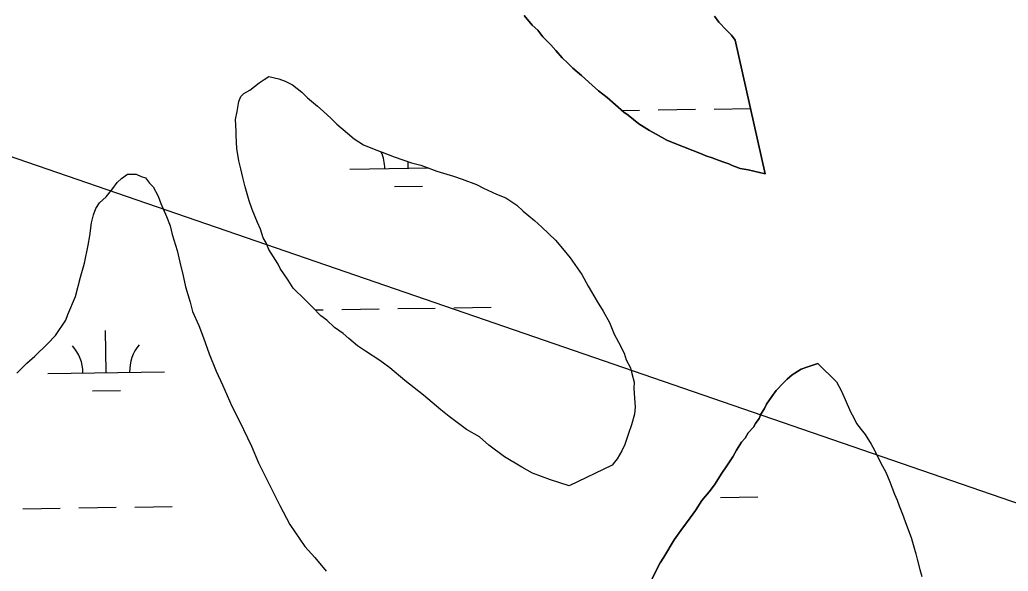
# Model space of a CAD drawing. Extents: x 3855477 to 3893699, y 299188 to 325115.
# Drawn here: x 3881442 to 3882289, y 321863 to 322335 of the extents above; entities that cross this region are included whole.
import ezdxf

# ---------------------------------------------------------------- set-up
doc = ezdxf.new("R2010")
doc.units = 0
for name, color, linetype in [('V-TOPO-SHOR', 7, 'Continuous'), ('V-UTIL-LINE', 7, 'Continuous'), ('V-WETL-SWMP', 7, 'Continuous')]:
    doc.layers.add(name, color=color, linetype=linetype)

msp = doc.modelspace()

# ---------------------------------------------------------------- linework, layer by layer
at = {"layer": 'V-TOPO-SHOR'}
for points in [[(3881874.25, 322338.67), (3881880.98, 322330.54), (3881885.88, 322326.15), (3881890.16, 322320.53), (3881896.9, 322313.64), (3881901.18, 322308.64), (3881906.68, 322302.38), (3881911.59, 322297.99), (3881915.88, 322293.6), (3881923.24, 322287.33), (3881932.44, 322279.17), (3881937.96, 322274.16), (3881945.33, 322268.5), (3881959.44, 322255.96), (3881963.14, 322253.44), (3881972.34, 322245.9), (3881981.57, 322240.22), (3881987.11, 322237.07), (3881996.35, 322232.01), (3882002.52, 322229.46), (3882010.53, 322226.28), (3882026.57, 322219.9), (3882029.65, 322218.63), (3882035.21, 322216.71), (3882038.91, 322215.43)], [(3882054.91, 322317.47), (3882051.86, 322321.84), (3882047.57, 322326.22), (3882040.83, 322333.11), (3882037.17, 322338.11)], [(3882038.91, 322215.43), (3882044.46, 322213.51), (3882049.4, 322211.6), (3882052.48, 322210.32), (3882055.56, 322209.05), (3882059.27, 322207.77), (3882066.07, 322206.46), (3882080.54, 322203.16), (3882054.91, 322317.47)], [(3881912.77, 321936.06), (3881896.72, 321941.2), (3881881.3, 321946.94), (3881872.06, 321952), (3881857.29, 321960.84), (3881843.78, 321970.9), (3881835.8, 321977.8), (3881824.72, 321984.11), (3881809.98, 321995.43), (3881802.61, 322001.09), (3881787.88, 322013.64), (3881779.89, 322019.92), (3881771.91, 322026.21), (3881759.02, 322036.88), (3881750.42, 322043.17), (3881738.12, 322051.36), (3881731.35, 322055.77), (3881723.99, 322062.05), (3881719.08, 322066.44), (3881711.7, 322071.48), (3881704.96, 322077.74), (3881700.04, 322081.51), (3881692.69, 322089.03), (3881686.57, 322095.29), (3881676.15, 322105.32), (3881671.89, 322112.18), (3881665.18, 322122.16), (3881663.37, 322125.9), (3881655.45, 322138.38), (3881653.03, 322143.98), (3881650.6, 322148.35), (3881648.21, 322155.8), (3881645.79, 322161.41), (3881640.96, 322172.61), (3881638.56, 322180.07), (3881634.98, 322191.88), (3881633.21, 322199.95), (3881631.43, 322207.41), (3881629.65, 322214.24), (3881627.91, 322224.79), (3881627.41, 322235.95), (3881627.45, 322239.66), (3881626.94, 322249.58), (3881628.26, 322256.38), (3881629.59, 322265.04), (3881631.5, 322269.35), (3881634, 322271.8), (3881638.99, 322274.85), (3881647.12, 322280.95), (3881651.48, 322284), (3881655.23, 322286.44), (3881663.88, 322284.48), (3881669.44, 322282.56), (3881675.59, 322279.4), (3881683.58, 322273.11), (3881688.48, 322268.11), (3881697.08, 322261.2), (3881701.98, 322256.8), (3881708.73, 322250.54), (3881713.63, 322245.53), (3881722.83, 322237.99), (3881728.36, 322232.97), (3881736.35, 322227.93), (3881745.6, 322224.11), (3881752.39, 322221.56), (3881762.88, 322217.73), (3881770.28, 322215.16), (3881777.69, 322212.6), (3881785.72, 322210.66), (3881799.29, 322205.55), (3881813.49, 322201.06), (3881820.9, 322198.5), (3881833.24, 322194.03), (3881839.39, 322190.86), (3881850.49, 322185.78), (3881858.51, 322182.6), (3881867.73, 322176.3), (3881873.25, 322171.28), (3881883.07, 322163.12), (3881889.2, 322157.48), (3881900.85, 322146.2), (3881906.97, 322139.32), (3881913.69, 322131.19), (3881923.44, 322116.83), (3881928.91, 322106.86), (3881936.82, 322093.76), (3881941.69, 322085.66), (3881947.15, 322075.68), (3881951.38, 322065.73), (3881955.02, 322058.87), (3881959.87, 322049.53), (3881961.67, 322043.93), (3881965.31, 322037.08), (3881966.49, 322032.11), (3881968.27, 322024.65), (3881968.21, 322019.7), (3881968.74, 322011.02), (3881969.27, 322003.58), (3881968.58, 321997.39), (3881966.01, 321988.13), (3881963.45, 321980.72)], [(3881439.32, 322032.36), (3881448.08, 322040.94), (3881454.97, 322047.06), (3881465.61, 322057.47), (3881472.51, 322064.83), (3881481.32, 322077.74), (3881483.24, 322082.67), (3881489.6, 322098.09), (3881494.12, 322114.77), (3881497.35, 322126.5), (3881500.62, 322141.95), (3881501.95, 322149.99), (3881503.31, 322161.12), (3881505.24, 322167.92), (3881507.16, 322173.47), (3881510.31, 322178.39), (3881515.94, 322183.29), (3881521.6, 322190.66), (3881525.37, 322195.57), (3881529.13, 322199.25), (3881534.13, 322202.91), (3881541.56, 322202.83), (3881545.87, 322200.92), (3881549.58, 322199.64), (3881553.25, 322195.26), (3881556.31, 322192.13), (3881560.56, 322184.03), (3881562.96, 322177.81), (3881567.8, 322166.61), (3881570.8, 322158.52), (3881572.58, 322151.07)], [(3881572.58, 322151.07), (3881576.77, 322137.39), (3881579.13, 322127.46), (3881582.1, 322115.65), (3881583.85, 322106.34), (3881588.05, 322093.28), (3881589.82, 322085.21), (3881595.26, 322073.38), (3881599.48, 322062.8), (3881604.28, 322049.12), (3881610.31, 322034.19), (3881615.76, 322022.36), (3881623.61, 322004.31), (3881630.28, 321991.22), (3881640.58, 321970.05), (3881646.61, 321955.73), (3881653.88, 321940.78), (3881664.79, 321918.98), (3881673.29, 321902.78), (3881686.09, 321884.05), (3881694.66, 321874.67), (3881704.44, 321862.79)], [(3882141.71, 322024.99), (3882125.66, 322040.64), (3882116.33, 322037.65), (3882111.36, 322035.85), (3882103.87, 322030.97), (3882099.49, 322027.31), (3882096.36, 322024.24), (3882090.09, 322017.5), (3882086.32, 322012.58), (3882081.91, 322005.82), (3882080.01, 322002.12), (3882076.86, 321997.2), (3882075.58, 321993.5), (3882072.43, 321989.2), (3882070.54, 321986.12), (3882066.15, 321981.21), (3882063.62, 321976.9), (3882060.48, 321973.22), (3882056.08, 321966.46), (3882052.92, 321960.92), (3882047.25, 321952.31), (3882043.47, 321946.77), (3882037.16, 321936.93), (3882032.76, 321930.78), (3882026.48, 321923.42), (3882020.81, 321914.81), (3882016.41, 321908.66), (3882008.23, 321897.6), (3882002.57, 321889.61), (3881993.73, 321874.84), (3881990.58, 321869.92), (3881981.72, 321852.67)], [(3882141.71, 322024.99), (3882145.73, 322017.65), (3882149.16, 322010.01), (3882153.72, 321999.43)], [(3882153.72, 321999.43), (3882156.59, 321994.14), (3882158.87, 321989.44), (3882162.91, 321984.13), (3882166.37, 321980), (3882171.54, 321971.76), (3882174.41, 321966.46), (3882178.41, 321958.23), (3882181.27, 321952.93), (3882184.14, 321947.64), (3882187.56, 321939.42), (3882189.26, 321934.72), (3882191.53, 321928.85), (3882193.81, 321923.56), (3882195.52, 321918.86), (3882198.36, 321911.81), (3882200.63, 321905.36), (3882203.47, 321897.72), (3882205.75, 321891.85), (3882207.99, 321883.64), (3882209.68, 321877.77), (3882210.8, 321873.08), (3882213.04, 321864.29), (3882214.73, 321858.42)], [(3881963.45, 321980.72), (3881960.25, 321971.47), (3881957.71, 321965.92), (3881953.91, 321959.15), (3881951.4, 321956.08), (3881949.52, 321953.62), (3881912.77, 321936.06)]]:
    msp.add_lwpolyline(points, dxfattribs=at)
at = {"layer": 'V-UTIL-LINE'}
msp.add_lwpolyline([(3878833.35, 323112.84), (3887889.75, 319996.53), (3891385.62, 317757.35)], dxfattribs=at)
at = {"layer": 'V-WETL-SWMP'}
for p, q in [((3881957.89, 322257.34), (3881973.01, 322257.59)), ((3881989.01, 322257.85), (3882021.01, 322258.37)), ((3882037, 322258.63), (3882067.99, 322259.13)), ((3881774.73, 322207.92), (3881774.64, 322213.66)), ((3881724.74, 322207.1), (3881792.24, 322208.2)), ((3881762.98, 322192.29), (3881786.98, 322192.69)), ((3881695.13, 322086.54), (3881701.85, 322086.64)), ((3881717.85, 322086.91), (3881749.85, 322087.43)), ((3881765.84, 322087.69), (3881797.84, 322088.21)), ((3881813.84, 322088.47), (3881845.83, 322088.99)), ((3881516.11, 322032.87), (3881515.53, 322068.87)), ((3881466.12, 322032.06), (3881566.11, 322033.68)), ((3881504.37, 322017.25), (3881528.36, 322017.64)), ((3882042.42, 321926), (3882074.42, 321926.52)), ((3881444.59, 321916.26), (3881476.59, 321916.78)), ((3881492.59, 321917.04), (3881524.58, 321917.56)), ((3881540.58, 321917.82), (3881572.58, 321918.34))]:
    msp.add_line(p, q, dxfattribs=at)
for points in [[(3882038.91, 322215.43), (3882035.21, 322216.71), (3882029.65, 322218.63), (3882026.57, 322219.9), (3882010.53, 322226.28), (3882002.52, 322229.46), (3881996.35, 322232.01), (3881987.11, 322237.07), (3881981.57, 322240.22), (3881972.34, 322245.9), (3881963.13, 322253.44), (3881959.44, 322255.96), (3881945.33, 322268.5), (3881937.96, 322274.16), (3881932.44, 322279.17), (3881923.24, 322287.33), (3881915.88, 322293.61), (3881911.59, 322297.99), (3881906.68, 322302.38), (3881901.18, 322308.64), (3881896.9, 322313.64), (3881890.16, 322320.53), (3881885.88, 322326.15), (3881880.98, 322330.54), (3881874.25, 322338.67)], [(3882037.17, 322338.11), (3882040.83, 322333.11), (3882047.57, 322326.22), (3882051.86, 322321.84), (3882054.91, 322317.47), (3882080.54, 322203.16), (3882066.07, 322206.46)], [(3881912.77, 321936.06), (3881896.72, 321941.2), (3881881.3, 321946.94), (3881872.06, 321952), (3881857.29, 321960.84), (3881843.78, 321970.9), (3881835.8, 321977.8), (3881824.72, 321984.12), (3881809.98, 321995.43), (3881802.61, 322001.09), (3881787.88, 322013.64), (3881779.89, 322019.92), (3881771.91, 322026.21), (3881759.02, 322036.88), (3881750.42, 322043.17), (3881738.12, 322051.36), (3881731.35, 322055.77), (3881723.99, 322062.05), (3881719.08, 322066.44), (3881711.7, 322071.47), (3881704.96, 322077.74), (3881700.04, 322081.51), (3881692.69, 322089.03), (3881686.57, 322095.29), (3881676.15, 322105.32), (3881671.89, 322112.18), (3881665.18, 322122.17), (3881663.37, 322125.9), (3881655.45, 322138.38), (3881653.03, 322143.98), (3881650.6, 322148.35), (3881648.21, 322155.81), (3881645.79, 322161.41), (3881640.96, 322172.61), (3881638.56, 322180.07), (3881634.98, 322191.88), (3881633.21, 322199.96), (3881631.43, 322207.41), (3881629.65, 322214.24), (3881627.91, 322224.79), (3881627.41, 322235.95), (3881627.45, 322239.66), (3881626.94, 322249.58), (3881628.26, 322256.38), (3881629.59, 322265.04), (3881631.5, 322269.35), (3881634, 322271.8), (3881638.99, 322274.85), (3881647.12, 322280.95), (3881651.48, 322284), (3881655.23, 322286.44), (3881663.88, 322284.48), (3881669.43, 322282.56), (3881675.59, 322279.4), (3881683.58, 322273.11), (3881688.48, 322268.1), (3881697.07, 322261.2), (3881701.98, 322256.8), (3881708.73, 322250.54), (3881713.63, 322245.53), (3881722.83, 322237.99), (3881728.35, 322232.97), (3881736.35, 322227.93), (3881745.6, 322224.11), (3881752.39, 322221.56), (3881762.88, 322217.72), (3881770.28, 322215.16), (3881777.69, 322212.6), (3881785.72, 322210.66), (3881799.29, 322205.55), (3881813.49, 322201.06), (3881820.9, 322198.5), (3881833.24, 322194.03), (3881839.4, 322190.86), (3881850.49, 322185.78), (3881858.51, 322182.6), (3881867.73, 322176.3), (3881873.25, 322171.28), (3881883.07, 322163.12), (3881889.2, 322157.48), (3881900.85, 322146.2), (3881906.97, 322139.32), (3881913.69, 322131.19), (3881923.45, 322116.83), (3881928.91, 322106.86), (3881936.82, 322093.76), (3881941.69, 322085.66), (3881947.15, 322075.68), (3881951.38, 322065.73), (3881955.02, 322058.87), (3881959.87, 322049.53), (3881961.67, 322043.93), (3881965.31, 322037.08), (3881966.49, 322032.11), (3881968.27, 322024.65), (3881968.21, 322019.7), (3881968.74, 322011.02), (3881969.27, 322003.58), (3881968.58, 321997.39), (3881966, 321988.13), (3881963.45, 321980.72)], [(3882066.07, 322206.46), (3882059.27, 322207.77), (3882055.56, 322209.05), (3882052.48, 322210.32), (3882049.4, 322211.6), (3882044.46, 322213.51), (3882038.91, 322215.43)], [(3881439.32, 322032.36), (3881448.08, 322040.94), (3881454.97, 322047.06), (3881465.61, 322057.47), (3881472.51, 322064.83), (3881481.33, 322077.74), (3881483.24, 322082.67), (3881489.6, 322098.09), (3881494.12, 322114.77), (3881497.35, 322126.5), (3881500.62, 322141.95), (3881501.95, 322149.99), (3881503.31, 322161.12), (3881505.24, 322167.92), (3881507.16, 322173.47), (3881510.31, 322178.39), (3881515.94, 322183.29), (3881521.6, 322190.66), (3881525.37, 322195.57), (3881529.13, 322199.25), (3881534.13, 322202.91), (3881541.56, 322202.83), (3881545.87, 322200.92), (3881549.58, 322199.64), (3881553.25, 322195.26), (3881556.31, 322192.13), (3881560.56, 322184.03), (3881562.96, 322177.81), (3881567.8, 322166.61), (3881570.8, 322158.52), (3881572.58, 322151.07)], [(3881572.58, 322151.07), (3881576.77, 322137.39), (3881579.13, 322127.45), (3881582.1, 322115.65), (3881583.85, 322106.34), (3881588.05, 322093.28), (3881589.82, 322085.21), (3881595.26, 322073.38), (3881599.48, 322062.8), (3881604.28, 322049.12), (3881610.31, 322034.19), (3881615.76, 322022.36), (3881623.61, 322004.31), (3881630.28, 321991.22), (3881640.58, 321970.05), (3881646.62, 321955.73), (3881653.88, 321940.78), (3881664.79, 321918.98), (3881673.29, 321902.78), (3881686.09, 321884.05), (3881694.66, 321874.67), (3881704.44, 321862.79)], [(3881981.72, 321852.67), (3881990.58, 321869.92), (3881993.73, 321874.84), (3882002.57, 321889.61), (3882008.23, 321897.6), (3882016.41, 321908.66), (3882020.81, 321914.81), (3882026.48, 321923.42), (3882032.76, 321930.78), (3882037.16, 321936.93), (3882043.47, 321946.77), (3882047.25, 321952.31), (3882052.92, 321960.92), (3882056.07, 321966.46), (3882060.48, 321973.22), (3882063.62, 321976.9), (3882066.15, 321981.21), (3882070.54, 321986.12), (3882072.43, 321989.2), (3882075.58, 321993.5), (3882076.86, 321997.2), (3882080.01, 322002.12), (3882081.91, 322005.82), (3882086.32, 322012.58), (3882090.09, 322017.5), (3882096.36, 322024.24), (3882099.49, 322027.3), (3882103.87, 322030.97), (3882111.36, 322035.85), (3882116.33, 322037.65), (3882125.66, 322040.64), (3882141.71, 322024.99)], [(3882141.71, 322024.99), (3882145.73, 322017.65), (3882149.16, 322010.01), (3882153.72, 321999.43), (3882156.59, 321994.14), (3882158.87, 321989.44), (3882162.91, 321984.13), (3882166.37, 321980), (3882171.54, 321971.76), (3882174.41, 321966.46), (3882178.41, 321958.23), (3882181.27, 321952.93), (3882184.14, 321947.64), (3882187.56, 321939.42), (3882189.26, 321934.72), (3882191.53, 321928.85), (3882193.81, 321923.56), (3882195.52, 321918.86), (3882198.36, 321911.81), (3882200.63, 321905.35), (3882203.47, 321897.72), (3882205.74, 321891.85), (3882207.99, 321883.64), (3882209.68, 321877.77), (3882210.8, 321873.08), (3882213.04, 321864.29), (3882214.73, 321858.42)], [(3881963.45, 321980.72), (3881960.25, 321971.47), (3881957.71, 321965.92), (3881953.91, 321959.15), (3881951.4, 321956.08), (3881949.52, 321953.62), (3881912.77, 321936.06)]]:
    msp.add_lwpolyline(points, dxfattribs=at)
for centre, start, end in [((3881719.49, 322207.49), 0.16154, 23.98117), ((3881460.87, 322032.44), 0.16154, 41.7052), ((3881571.34, 322034.24), 140.16154, 181.7052)]:
    msp.add_arc(centre, 35.25, start, end, dxfattribs=at)

doc.saveas('drawing.dxf')
